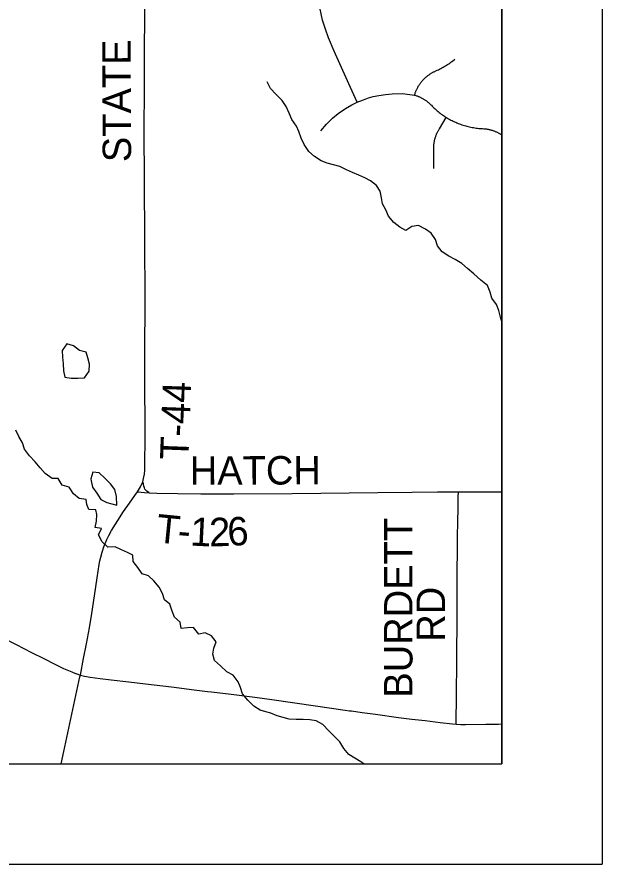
# Model space of a CAD drawing. Extents: x 0 to 34, y 0 to 22.
# Drawn here: x 8.416 to 9, y 14 to 14.845 of the extents above; entities that cross this region are included whole.
import ezdxf

# ---------------------------------------------------------------- set-up
doc = ezdxf.new("R2010")
doc.units = 0
for name, color, linetype in [('GM_X_Minor_Lake', 7, 'Continuous'), ('GM_X_Minor_River', 7, 'Continuous'), ('GM_X_Rail_Line_Text', 7, 'Continuous'), ('GM_X_State_Location', 7, 'Continuous'), ('GM_X_State_Route', 7, 'Continuous'), ('GM_X_Township_Road', 7, 'Continuous'), ('GM_X_Township_Road_Text', 7, 'Continuous'), ('SH_Cut_Line', 7, 'Continuous'), ('SH_Data', 7, 'Continuous')]:
    doc.layers.add(name, color=color, linetype=linetype)

msp = doc.modelspace()

# ---------------------------------------------------------------- linework, layer by layer
at = {"layer": 'GM_X_Minor_Lake'}
for points in [[(8.48499, 14.51073), (8.47823, 14.51242), (8.47248, 14.51711), (8.46561, 14.51913), (8.46093, 14.51242), (8.46139, 14.50595), (8.46222, 14.49911), (8.46249, 14.49227), (8.46389, 14.48581)], [(8.485, 14.51073), (8.47823, 14.51242), (8.47248, 14.51711), (8.46561, 14.51913), (8.46093, 14.51242), (8.46139, 14.50595), (8.46222, 14.49911), (8.46249, 14.49227), (8.46389, 14.48581)], [(8.48671, 14.50523), (8.48498, 14.51077)], [(8.48671, 14.50523), (8.48499, 14.51073)], [(8.46389, 14.48581), (8.46998, 14.48493), (8.47682, 14.48501), (8.48328, 14.48527), (8.48796, 14.49198), (8.48826, 14.49884), (8.48671, 14.50523)], [(8.46389, 14.48581), (8.46998, 14.48493), (8.47682, 14.48501), (8.48328, 14.48527), (8.48796, 14.49198), (8.48826, 14.49884), (8.4868, 14.50513)], [(8.51568, 14.35829), (8.5154, 14.36691), (8.51361, 14.37374), (8.50936, 14.37959), (8.5036, 14.38523), (8.49784, 14.3905), (8.49174, 14.39119), (8.48954, 14.38431)], [(8.48954, 14.38431), (8.49013, 14.38242), (8.49134, 14.37615), (8.49578, 14.37031), (8.49965, 14.36369), (8.50558, 14.36071), (8.51568, 14.35829)]]:
    msp.add_lwpolyline(points, dxfattribs=at)
at = {"layer": 'GM_X_Minor_River'}
for points in [[(8.9, 14.54139), (8.89868, 14.54592), (8.8969, 14.55237), (8.89455, 14.55843), (8.89011, 14.56485), (8.88833, 14.57073), (8.88559, 14.57735), (8.87888, 14.5826), (8.87216, 14.58919), (8.86583, 14.59425), (8.85988, 14.59932), (8.85337, 14.60343), (8.84706, 14.60679), (8.84036, 14.6109), (8.83573, 14.61693), (8.83376, 14.62338), (8.82951, 14.62961), (8.82376, 14.63373), (8.81688, 14.63727), (8.81024, 14.63643), (8.8042, 14.63237), (8.79827, 14.63553), (8.79214, 14.64041), (8.78674, 14.64663), (8.78401, 14.65288), (8.78071, 14.65893), (8.7797, 14.665), (8.77848, 14.67165), (8.775, 14.67732), (8.76886, 14.68182), (8.76313, 14.6848), (8.75721, 14.68739), (8.7509, 14.69017), (8.74479, 14.69296), (8.73829, 14.69612), (8.73181, 14.69795), (8.72571, 14.69959), (8.7196, 14.702), (8.7129, 14.70611), (8.70715, 14.71099), (8.7027, 14.71798), (8.69977, 14.72441), (8.69742, 14.73104), (8.69508, 14.73635), (8.69025, 14.74295), (8.68752, 14.74939), (8.6846, 14.75602), (8.68054, 14.76206), (8.67419, 14.76826), (8.669, 14.7741), (8.66569, 14.78072)], [(8.76216, 14.1), (8.75917, 14.10217), (8.75305, 14.10553), (8.7473, 14.10946), (8.74229, 14.11549), (8.73823, 14.12191), (8.73285, 14.12718), (8.72728, 14.13282), (8.72112, 14.13922), (8.71462, 14.14295), (8.70833, 14.14402), (8.70149, 14.14414), (8.69465, 14.14425), (8.6878, 14.14474), (8.6817, 14.14619), (8.6756, 14.14803), (8.6693, 14.15043), (8.66453, 14.15209), (8.65881, 14.15374), (8.65249, 14.15766), (8.64653, 14.16349), (8.64095, 14.1699), (8.63917, 14.17634), (8.63663, 14.18202), (8.63181, 14.18863), (8.62531, 14.19198), (8.61916, 14.19781), (8.61321, 14.20326), (8.61143, 14.20932), (8.6125, 14.21543), (8.61471, 14.22173), (8.61008, 14.22777), (8.60377, 14.23093), (8.59733, 14.22933), (8.59231, 14.23593), (8.58623, 14.23568), (8.57997, 14.23503), (8.57895, 14.24149), (8.57319, 14.24656), (8.57084, 14.25243), (8.56849, 14.25926), (8.56312, 14.26357), (8.56114, 14.27002), (8.55784, 14.27645), (8.55245, 14.28267), (8.54726, 14.28775), (8.54096, 14.28977), (8.53652, 14.296), (8.53208, 14.30203), (8.53164, 14.30812), (8.52628, 14.31091), (8.52036, 14.31351), (8.51387, 14.31648), (8.50664, 14.31639), (8.50088, 14.32166), (8.49739, 14.32847), (8.50036, 14.33478), (8.49388, 14.33604), (8.49533, 14.34233), (8.49564, 14.3488), (8.49464, 14.35355), (8.48779, 14.35385), (8.48583, 14.35897), (8.48502, 14.36371), (8.47816, 14.36478), (8.47222, 14.36947), (8.46797, 14.37608), (8.4611, 14.37809), (8.45723, 14.38471), (8.45095, 14.38483), (8.44424, 14.3897), (8.43905, 14.39554), (8.43404, 14.40157), (8.42846, 14.40741), (8.42363, 14.4142), (8.42148, 14.42026), (8.41798, 14.42669), (8.41468, 14.43312)]]:
    msp.add_lwpolyline(points, dxfattribs=at)
at = {"layer": 'GM_X_Rail_Line_Text'}
msp.add_lwpolyline([(6.7466, 14.1), (8.9, 14.1), (8.9, 15.65232), (8.85084, 15.65219), (8.81714, 15.6521), (8.55432, 15.65138), (8.38107, 15.65063), (8.0395, 15.64944), (7.56787, 15.64626), (7.49589, 15.64556), (7.47838, 15.64609), (7.17478, 15.64453), (6.99923, 15.64397), (6.98283, 15.64326), (6.74001, 15.64147), (6.73918, 15.60382), (6.74001, 15.34907), (6.73934, 15.12764), (6.74144, 15.02092), (6.74201, 15.01654), (6.74627, 14.37116), (6.74627, 14.36613)], close=True, dxfattribs=at)
at = {"layer": 'GM_X_State_Route'}
for points in [[(8.3962, 14.22894), (8.40027, 14.22682), (8.41523, 14.21901), (8.43053, 14.21116), (8.44271, 14.20508), (8.4537, 14.1996), (8.46242, 14.1953), (8.47061, 14.19168), (8.4743, 14.19025)], [(8.4743, 14.19025), (8.47477, 14.19008), (8.47924, 14.18856), (8.48341, 14.18751), (8.48903, 14.18656), (8.49415, 14.18581), (8.49915, 14.18521), (8.51, 14.18393), (8.52756, 14.18185), (8.54423, 14.17993), (8.57009, 14.17677), (8.59297, 14.17394), (8.60621, 14.17231)], [(8.60621, 14.17231), (8.61028, 14.17181), (8.62984, 14.16943), (8.6535, 14.1664), (8.6703, 14.1641), (8.71385, 14.15787), (8.74347, 14.15367), (8.74782, 14.15305)], [(8.74782, 14.15305), (8.74975, 14.15278), (8.76056, 14.1513), (8.77376, 14.14951), (8.7969, 14.14639), (8.81023, 14.14473), (8.8235, 14.14314), (8.83851, 14.14137), (8.8506, 14.13998), (8.85436, 14.13972), (8.85909, 14.13943), (8.86382, 14.13936), (8.88384, 14.13947), (8.89676, 14.13974), (8.9, 14.13985)]]:
    msp.add_lwpolyline(points, dxfattribs=at)
at = {"layer": 'GM_X_Township_Road'}
for points in [[(8.47924, 14.18856), (8.48252, 14.20525), (8.48545, 14.21965), (8.4885, 14.23575), (8.49071, 14.25014), (8.49326, 14.26781), (8.49609, 14.2858), (8.49808, 14.29887), (8.49871, 14.30256), (8.49959, 14.30615), (8.5011, 14.31144), (8.50262, 14.31648), (8.50577, 14.32392), (8.50769, 14.32792), (8.51033, 14.33302), (8.51418, 14.33932), (8.51648, 14.3428), (8.52237, 14.35173), (8.52842, 14.3602), (8.53374, 14.36789), (8.53618, 14.37163), (8.53939, 14.37657), (8.54172, 14.38133), (8.54242, 14.38485), (8.54321, 14.38927), (8.54352, 14.39304), (8.54375, 14.39703), (8.54392, 14.42691), (8.54375, 14.48844), (8.54369, 14.52222), (8.54378, 14.54994), (8.54372, 14.63619), (8.54341, 14.66853), (8.54327, 14.69344), (8.54307, 14.72039), (8.54324, 14.78558), (8.54335, 14.81897), (8.54347, 14.83852), (8.54355, 14.89801)], [(8.75552, 14.76027), (8.7489, 14.77502), (8.74119, 14.79209), (8.73247, 14.81129), (8.72682, 14.82459), (8.72388, 14.83319), (8.72093, 14.84208), (8.71823, 14.85486)], [(8.8128, 14.76746), (8.81308, 14.76836), (8.81328, 14.76899), (8.8135, 14.76961), (8.81373, 14.77023), (8.81397, 14.77085), (8.81422, 14.77146), (8.81448, 14.77207), (8.81475, 14.77267), (8.81503, 14.77327), (8.81532, 14.77386), (8.81562, 14.77445), (8.81594, 14.77504), (8.81626, 14.77561), (8.81659, 14.77619), (8.81693, 14.77675), (8.81728, 14.77731), (8.81764, 14.77787), (8.81802, 14.77841), (8.8184, 14.77895), (8.81879, 14.77949), (8.81919, 14.78001), (8.8196, 14.78054), (8.82001, 14.78105), (8.82044, 14.78155), (8.82088, 14.78205), (8.82132, 14.78254), (8.82177, 14.78302), (8.82223, 14.7835), (8.8227, 14.78396), (8.82318, 14.78442), (8.82367, 14.78487), (8.82416, 14.78531), (8.82466, 14.78575), (8.82517, 14.78617), (8.82568, 14.78658), (8.8262, 14.78699), (8.82673, 14.78739), (8.82727, 14.78777), (8.82781, 14.78815), (8.82836, 14.78852), (8.82892, 14.78888), (8.82948, 14.78922), (8.83005, 14.78956), (8.83062, 14.78989), (8.8312, 14.79021), (8.83179, 14.79052), (8.83238, 14.79082), (8.83297, 14.79111), (8.83357, 14.79139), (8.83418, 14.79165), (8.83539, 14.79219), (8.83659, 14.79274), (8.83778, 14.79332), (8.83896, 14.79392), (8.84013, 14.79453), (8.84129, 14.79517), (8.84243, 14.79583), (8.84357, 14.79651), (8.84469, 14.79721), (8.8458, 14.79792), (8.8469, 14.79866), (8.84799, 14.79942), (8.84906, 14.80019), (8.85012, 14.80098), (8.85116, 14.8018), (8.85223, 14.80266), (8.85296, 14.80326)], [(8.71923, 14.73174), (8.72505, 14.73857), (8.73083, 14.74428), (8.73648, 14.74923), (8.74402, 14.75411), (8.7502, 14.75776), (8.75552, 14.76027), (8.76185, 14.76285), (8.76687, 14.76459), (8.77159, 14.7659), (8.77701, 14.76693), (8.78377, 14.76805), (8.7905, 14.76865), (8.80075, 14.7692), (8.8128, 14.76746), (8.81344, 14.76727), (8.81407, 14.76706), (8.8147, 14.76685), (8.81532, 14.76663), (8.81594, 14.76639), (8.81655, 14.76615), (8.81716, 14.76589), (8.81777, 14.76563), (8.81837, 14.76535), (8.81896, 14.76506), (8.81956, 14.76476), (8.82014, 14.76445), (8.82072, 14.76414), (8.8213, 14.76381), (8.82186, 14.76347), (8.82243, 14.76312), (8.82298, 14.76276), (8.82353, 14.7624), (8.82407, 14.76202), (8.82461, 14.76163), (8.82514, 14.76124), (8.82566, 14.76083), (8.82618, 14.76042), (8.82669, 14.76), (8.82719, 14.75956), (8.82768, 14.75912), (8.82817, 14.75868), (8.82865, 14.75822), (8.82911, 14.75775), (8.82958, 14.75728), (8.8305, 14.75633), (8.83144, 14.7554), (8.8324, 14.75448), (8.83337, 14.75359), (8.83435, 14.75271), (8.83536, 14.75184), (8.83637, 14.751), (8.8374, 14.75017), (8.83845, 14.74936), (8.83951, 14.74857), (8.84058, 14.7478), (8.84167, 14.74704), (8.84277, 14.7463), (8.84453, 14.74518), (8.84567, 14.7445), (8.84681, 14.74383), (8.84796, 14.74319), (8.84913, 14.74256), (8.85031, 14.74196), (8.85149, 14.74138), (8.85269, 14.74081), (8.8539, 14.74027), (8.85512, 14.73975), (8.85634, 14.73925), (8.85757, 14.73878), (8.85882, 14.73832), (8.86007, 14.73788), (8.86132, 14.73747), (8.86259, 14.73708), (8.86386, 14.73671), (8.86513, 14.73636), (8.86642, 14.73604), (8.8677, 14.73574), (8.86899, 14.73546), (8.87029, 14.73521), (8.87159, 14.73497), (8.8729, 14.73476), (8.87421, 14.73457), (8.87552, 14.73441), (8.87684, 14.73426), (8.87816, 14.73415), (8.87947, 14.73405), (8.8808, 14.73398), (8.88188, 14.73391), (8.88255, 14.73385), (8.8832, 14.73379), (8.88386, 14.73371), (8.88452, 14.73362), (8.88517, 14.73352), (8.88582, 14.7334), (8.88647, 14.73328), (8.88712, 14.73315), (8.88776, 14.733), (8.88841, 14.73284), (8.88904, 14.73267), (8.88968, 14.73249), (8.89031, 14.7323), (8.89094, 14.7321), (8.89157, 14.73188), (8.89219, 14.73166), (8.89281, 14.73143), (8.89342, 14.73118), (8.89403, 14.73092), (8.89464, 14.73066), (8.89524, 14.73038), (8.89583, 14.73009), (8.89642, 14.72979), (8.89701, 14.72948), (8.89759, 14.72917), (8.89816, 14.72884), (8.89873, 14.7285), (8.89929, 14.72815), (8.89985, 14.72779), (8.9, 14.72769)], [(8.83213, 14.69422), (8.83195, 14.7137), (8.83203, 14.71647), (8.83208, 14.71712), (8.83214, 14.71778), (8.83221, 14.71844), (8.83229, 14.7191), (8.83239, 14.71975), (8.83249, 14.72041), (8.83261, 14.72106), (8.83273, 14.72171), (8.83287, 14.72235), (8.83303, 14.723), (8.83319, 14.72364), (8.83336, 14.72428), (8.83355, 14.72491), (8.83374, 14.72554), (8.83395, 14.72617), (8.83416, 14.7268), (8.83439, 14.72742), (8.83463, 14.72803), (8.83488, 14.72865), (8.83514, 14.72925), (8.83541, 14.72986), (8.83569, 14.73046), (8.83598, 14.73105), (8.83629, 14.73164), (8.8366, 14.73222), (8.83692, 14.7328), (8.83725, 14.73337), (8.8376, 14.73394), (8.84453, 14.74518)], [(8.54783, 14.37055), (8.5457, 14.37207), (8.54449, 14.37314), (8.5437, 14.37421), (8.54315, 14.3755), (8.54264, 14.37702), (8.54214, 14.3794), (8.54172, 14.38133)], [(8.53618, 14.37163), (8.53742, 14.37134), (8.54004, 14.37106), (8.54315, 14.37083), (8.54783, 14.37055), (8.5557, 14.37022), (8.57652, 14.36991), (8.59936, 14.36965), (8.63243, 14.36954), (8.69051, 14.36983), (8.77613, 14.37076), (8.81024, 14.37101), (8.83579, 14.37135), (8.8494, 14.37158), (8.85653, 14.37164), (8.87935, 14.37152), (8.9, 14.37139)], [(8.85436, 14.13972), (8.85431, 14.14398), (8.85463, 14.16501), (8.8548, 14.17858), (8.85493, 14.19257), (8.85509, 14.21824), (8.85531, 14.2338), (8.85538, 14.24821), (8.85533, 14.2741), (8.85542, 14.28947), (8.8556, 14.31551), (8.85584, 14.32864), (8.85604, 14.33978), (8.85637, 14.35698), (8.8565, 14.36637), (8.85653, 14.37164)], [(8.46008, 14.1), (8.46271, 14.11217), (8.47483, 14.16814), (8.47886, 14.18689), (8.47924, 14.18856)]]:
    msp.add_lwpolyline(points, dxfattribs=at)
at = {"layer": 'SH_Cut_Line'}
msp.add_lwpolyline([(2.1, 14.1), (8.9, 14.1), (8.9, 20.52117), (8.88492, 20.52095), (8.78844, 20.51908), (8.45204, 20.51253), (8.41696, 20.51215), (8.39386, 20.51177), (8.38319, 20.51123), (8.37874, 20.51114), (8.37504, 20.51102), (8.18847, 20.50622), (7.95771, 20.5026), (7.74412, 20.50184), (7.55552, 20.49834), (7.41076, 20.49536), (7.12851, 20.48984), (7.05001, 20.48828), (6.99108, 20.48711)], dxfattribs=at)
at = {"layer": 'SH_Data'}
for p, q in [((9, 21), (9, 14)), ((8.9, 20.9), (8.9, 14.1)), ((2.1, 14.1), (8.9, 14.1)), ((2, 14), (9, 14))]:
    msp.add_line(p, q, dxfattribs=at)

# ---------------------------------------------------------------- texts
at = {"layer": 'GM_X_State_Location'}
for s, p in [('s', (8.65496, 14.15433)), ('r', (8.65495, 14.15433))]:
    msp.add_text(s, height=0.0000947, dxfattribs=at).set_placement(p)
msp.add_text('162', height=0.0000947, rotation=0.00001, dxfattribs=at).set_placement((8.62153, 14.14744))
at = {"layer": 'GM_X_Township_Road_Text'}
for s, height, rotation, p in [('STATE', 0.028409, 90.22111, (8.52993, 14.70059)), ('T-44', 0.028409, 87.87869, (8.58705, 14.40297)), ('HATCH', 0.028409, 0.19001, (8.58848, 14.37848)), ('T', 0.02841, 354.36403, (8.55413, 14.32115)), ('1', 0.02841, 357.11491, (8.58838, 14.31794)), ('2', 0.02841, 1.00036, (8.60796, 14.31703)), ('6', 0.02841, 3.35027, (8.62673, 14.31738)), ('BURDETT', 0.028409, 90, (8.81076, 14.16605)), ('-', 0.02841, 355.02391, (8.57563, 14.31903)), ('RD', 0.028409, 90, (8.84328, 14.22188))]:
    msp.add_text(s, height=height, rotation=rotation, dxfattribs=at).set_placement(p)

doc.saveas('drawing.dxf')
